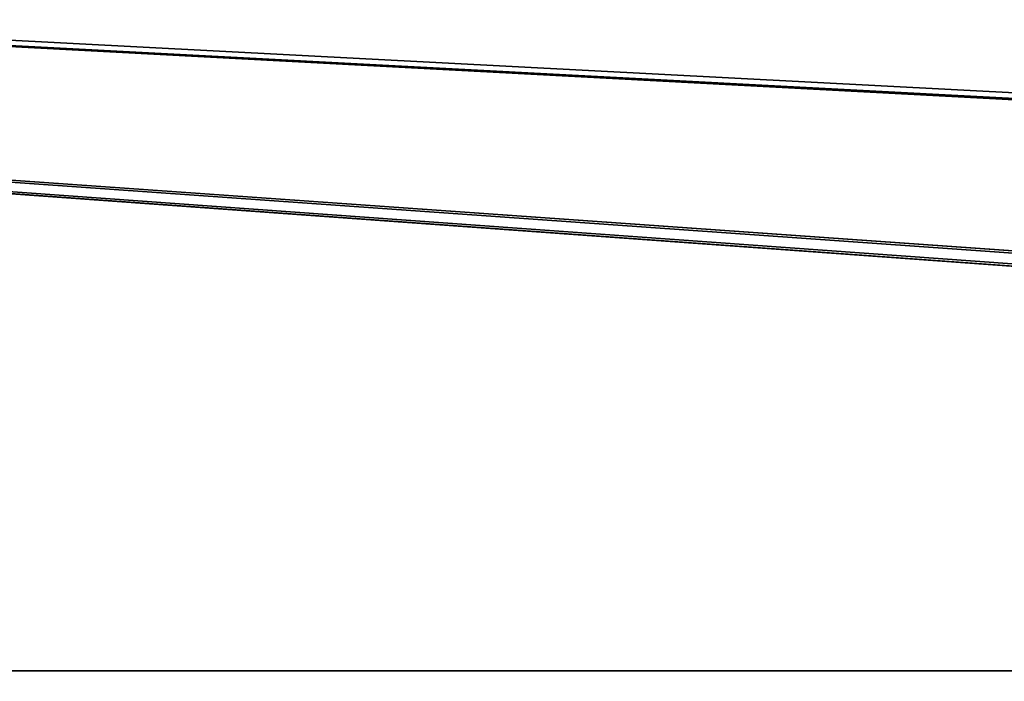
# Model space of a CAD drawing. Header units: millimetres. Extents: x -603 to 3703, y -115 to 249.
# Tile 472 of 656: x 1372 to 1417, y 22 to 52. Entities that reach past the tile are written whole.
import ezdxf

# ---------------------------------------------------------------- set-up
doc = ezdxf.new("R2010")
doc.units = ezdxf.units.MM
doc.layers.add('152', color=7, linetype='Continuous', true_color=0xffffff)

# ---------------------------------------------------------------- blocks, each defined once
blk = doc.blocks.new('UG_SURFACE_002')
at = {"layer": '152', "color": 252, "linetype": 'Continuous', "lineweight": 35}
for points in [[(2165, -13.3, 2212.25), (2165, 230.4, 2212.25), (835, 230.4, 2212.25), (835, -13.3, 2212.25)], [(985, -13.3, 2062.25), (985, 230.4, 2062.25), (2015, 230.4, 2062.25), (2015, -13.3, 2062.25)]]:
    blk.add_3dface(points, dxfattribs=at)
blk = doc.blocks.new('UG_SURFACE_111')
at = {"layer": '152', "color": 7, "linetype": 'Continuous', "lineweight": 35}
for points in [[(1958.65, 11.15, 2003.9), (1958.65, 229.15, 2003.9), (1041.35, 229.15, 2003.9), (1041.35, 11.15, 2003.9)], [(1041.5, 11.15, 2003.75), (1041.5, 229.15, 2003.75), (1958.5, 229.15, 2003.75), (1958.5, 11.15, 2003.75)]]:
    blk.add_3dface(points, dxfattribs=at)
blk = doc.blocks.new('UG_SURFACE_112')
at = {"layer": '152', "color": 41, "linetype": 'Continuous', "lineweight": 35}
for points in [[(1958.65, 229.15, 2003.9), (1958.65, 11.15, 2003.9), (1041.35, 11.15, 2003.9), (1041.35, 229.15, 2003.9)], [(1972.5, 19, 2017.75), (1972.5, 71, 2017.75), (1027.5, 71, 2017.75), (1027.5, 19, 2017.75)]]:
    blk.add_3dface(points, dxfattribs=at)
blk = doc.blocks.new('UG_SURFACE_128')
at = {"layer": '152', "color": 252, "linetype": 'Continuous', "lineweight": 35}
for points in [[(1328.7, 22.801, 2020.25), (1671.3, 22.801, 2020.25), (1026, 69.5, 2020.25)], [(1974, 69.5, 2020.25), (1026, 69.5, 2020.25), (1671.3, 22.801, 2020.25), (1673.8, 22.801, 2020.25)], [(1026, 69.5, 2018.75), (1908.8, 22.801, 2018.75), (1906.3, 22.801, 2018.75)], [(1026, 69.5, 2018.75), (1685.2, 22.801, 2018.75), (1673.8, 22.801, 2018.75)], [(1026, 69.5, 2018.75), (1920.2, 22.801, 2018.75), (1908.8, 22.801, 2018.75)], [(1906.3, 22.801, 2018.75), (1687.7, 22.801, 2018.75), (1026, 69.5, 2018.75)], [(1687.7, 22.801, 2018.75), (1685.2, 22.801, 2018.75), (1026, 69.5, 2018.75)], [(1026, 69.5, 2018.75), (1671.3, 22.801, 2018.75), (1328.7, 22.801, 2018.75)], [(1673.8, 22.801, 2018.75), (1671.3, 22.801, 2018.75), (1026, 69.5, 2018.75)], [(1026, 69.5, 2018.75), (1974, 69.5, 2018.75), (1922.7, 22.801, 2018.75), (1920.2, 22.801, 2018.75)], [(1328.7, 22.801, 2020.25), (1328.7, 18.08, 2020.25), (1671.3, 18.08, 2020.25), (1671.3, 22.801, 2020.25)], [(1328.7, 22.801, 2018.75), (1465.24, 18.08, 2018.75), (1395.72, 18.08, 2018.75)], [(1328.7, 22.801, 2018.75), (1671.3, 22.801, 2018.75), (1534.76, 18.08, 2018.75), (1465.24, 18.08, 2018.75)], [(1395.72, 18.08, 2018.75), (1328.7, 18.08, 2018.75), (1328.7, 22.801, 2018.75)]]:
    blk.add_3dface(points, dxfattribs=at)
blk = doc.blocks.new('UG_SURFACE_152')
at = {"layer": '152', "color": 252, "linetype": 'Continuous', "lineweight": 35}
for points in [[(1023.5, -30.22, 2021.75), (1976.5, -30.22, 2021.75), (1976.5, 62.62, 2021.75), (1023.5, 62.62, 2021.75)], [(1025, -30.22, 2020.25), (1025, 62.62, 2020.25), (1975, 62.62, 2020.25), (1975, -30.22, 2020.25)]]:
    blk.add_3dface(points, dxfattribs=at)

msp = doc.modelspace()

# ---------------------------------------------------------------- block references
at = {"layer": '152', "color": 252, "linetype": 'Continuous', "lineweight": -3, "true_color": 0x939598}
for name in ['UG_SURFACE_111', 'UG_SURFACE_002', 'UG_SURFACE_112', 'UG_SURFACE_152', 'UG_SURFACE_128']:
    msp.add_blockref(name, (0, 0), dxfattribs=at)

doc.saveas('drawing.dxf')
